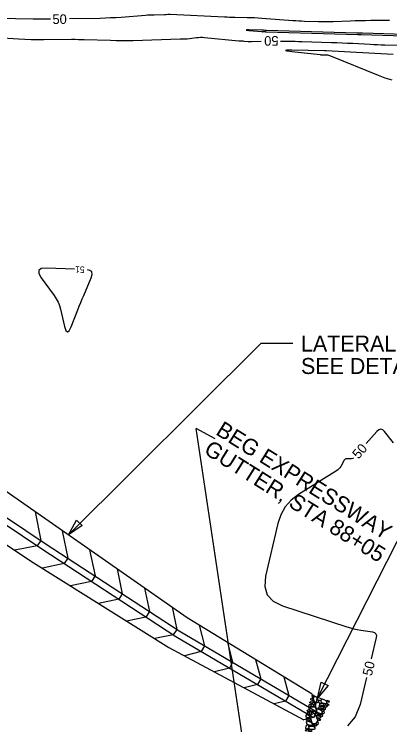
# Model space of a CAD drawing. Extents: x 2384780 to 2405861, y 547869 to 573706.
# Drawn here: x 2396925.5 to 2397042.8, y 553691.2 to 553913.3 of the extents above; entities that cross this region are included whole.
import ezdxf

# ---------------------------------------------------------------- set-up
doc = ezdxf.new("R2010")
doc.units = 0
for name, color, linetype in [('Breaklines', 7, 'Continuous'), ('Old_Level_5', 7, 'Continuous'), ('Old_Level_60', 7, 'Continuous'), ('Old_Level_61', 7, 'Continuous'), ('Sheet Plan CELL', 7, 'Continuous')]:
    doc.layers.add(name, color=color, linetype=linetype)

# ---------------------------------------------------------------- blocks, each defined once
blk = doc.blocks.new('RIPRAP')
at = {"layer": 'Breaklines'}
for points in [[(-0.002, -0.00625), (-0.00625, -0.00775), (-0.016, -0.0125), (-0.02, -0.00675), (-0.02, -0.003), (-0.008, 0.00275), (-0.002, -0.00025), (-0.002, -0.00625)], [(0.01825, -0.00325), (0.01375, -0.005), (0.00325, -0.00975), (0.00025, -0.00375), (0, 0), (0.01125, 0.005), (0.018, 0.00275), (0.01825, -0.00325)], [(-0.0305, -0.05975), (-0.035, -0.05625), (-0.0375, -0.0465), (-0.033, -0.042), (-0.02925, -0.042), (-0.02475, -0.05375), (-0.02675, -0.05825), (-0.0305, -0.05975)], [(-0.0345, -0.0215), (-0.0265, -0.01775), (-0.007, -0.01125), (0.00375, -0.02075), (0.003, -0.0315), (-0.02075, -0.03775), (-0.03225, -0.032), (-0.0345, -0.024)], [(-0.0275, -0.0395), (-0.023, -0.03925), (-0.014, -0.039), (-0.0115, -0.045), (-0.0115, -0.04875), (-0.0235, -0.049), (-0.0295, -0.04475), (-0.0275, -0.0395)], [(-0.0095, -0.039), (0.00025, -0.0365), (0.0205, -0.036), (0.02775, -0.0495), (0.024, -0.05775), (-0.00075, -0.05675), (-0.009, -0.0485), (-0.0095, -0.039)], [(0.012, -0.0355), (0.00825, -0.0295), (0.0035, -0.01775), (0.01025, -0.00925), (0.01825, -0.009), (0.0225, -0.027), (0.01875, -0.033), (0.012, -0.0355)], [(-0.0485, -0.08525), (-0.0425, -0.0835), (-0.03275, -0.0825), (-0.0305, -0.08925), (-0.03175, -0.0945), (-0.0445, -0.09325), (-0.049, -0.089), (-0.0485, -0.08525)], [(-0.03675, -0.07275), (-0.04075, -0.06825), (-0.04325, -0.0585), (-0.0395, -0.054), (-0.035, -0.054), (-0.031, -0.0665), (-0.033, -0.0705), (-0.03675, -0.07275)], [(-0.00025, -0.11525), (-0.0145, -0.10575), (-0.0355, -0.078), (-0.0255, -0.056), (-0.00975, -0.051), (0.01725, -0.08475), (0.01525, -0.10425), (0.002, -0.11775)], [(0.009, -0.07425), (0.0045, -0.07075), (0.00225, -0.061), (0.00625, -0.05625), (0.01, -0.057), (0.01425, -0.06825), (0.01275, -0.072), (0.009, -0.07425)], [(0.01975, -0.07925), (0.01525, -0.07475), (0.01375, -0.06525), (0.01725, -0.0605), (0.02175, -0.0605), (0.02575, -0.07325), (0.0235, -0.077), (0.01975, -0.07925)], [(0.02025, -0.07975), (0.02825, -0.07725), (0.04025, -0.077), (0.045, -0.08725), (0.042, -0.0935), (0.02475, -0.092), (0.02025, -0.0855), (0.02025, -0.07975)], [(0.03125, -0.0765), (0.0265, -0.073), (0.02425, -0.06325), (0.0285, -0.0585), (0.03225, -0.05925), (0.03625, -0.0705), (0.035, -0.07425), (0.03125, -0.0765)], [(-0.04975, -0.14825), (-0.05425, -0.14475), (-0.05675, -0.135), (-0.05225, -0.1305), (-0.0485, -0.1305), (-0.04375, -0.14225), (-0.046, -0.14675), (-0.04975, -0.14825)], [(-0.046, -0.12775), (-0.0505, -0.12425), (-0.053, -0.1145), (-0.0485, -0.11), (-0.04475, -0.11), (-0.04, -0.12175), (-0.04225, -0.12625), (-0.046, -0.12775)], [(-0.046, -0.1025), (-0.04025, -0.098), (-0.02675, -0.09375), (-0.02, -0.09975), (-0.02, -0.10575), (-0.03625, -0.11225), (-0.044, -0.1085), (-0.046, -0.1025)], [(-0.04275, -0.12825), (-0.03225, -0.126), (-0.012, -0.1275), (-0.00575, -0.1395), (-0.009, -0.15), (-0.033, -0.1485), (-0.04375, -0.13875), (-0.04275, -0.12825)], [(-0.023, -0.1195), (-0.02725, -0.12175), (-0.037, -0.126), (-0.041, -0.1195), (-0.041, -0.11625), (-0.029, -0.1115), (-0.02525, -0.1135), (-0.023, -0.1195)], [(-0.01575, -0.1245), (-0.02025, -0.12125), (-0.022, -0.11125), (-0.0185, -0.10675), (-0.014, -0.10675), (-0.00975, -0.1185), (-0.012, -0.123), (-0.01575, -0.1245)], [(-0.00575, -0.118), (0.00025, -0.1155), (0.0085, -0.1175), (0.0125, -0.12425), (0.01025, -0.128), (-0.00175, -0.12825), (-0.00575, -0.12175), (-0.00575, -0.118)], [(0.04, -0.14075), (0.03075, -0.14625), (0.009, -0.15575), (-0.004, -0.14175), (-0.00425, -0.132), (0.024, -0.123), (0.03825, -0.1285), (0.0425, -0.1405)], [(0.0225, -0.12), (0.0185, -0.11625), (0.01675, -0.10675), (0.0205, -0.102), (0.025, -0.102), (0.0285, -0.114), (0.02625, -0.11775), (0.0225, -0.12)], [(0.048, -0.1195), (0.04425, -0.12325), (0.036, -0.12575), (0.03, -0.122), (0.02975, -0.1155), (0.04175, -0.11375), (0.04775, -0.11575), (0.048, -0.1195)], [(0.03775, -0.114), (0.03325, -0.11025), (0.031, -0.1005), (0.035, -0.096), (0.03875, -0.09675), (0.043, -0.10775), (0.0415, -0.1115), (0.03775, -0.114)], [(-0.061, -0.17925), (-0.055, -0.17725), (-0.04525, -0.17625), (-0.043, -0.183), (-0.04425, -0.18825), (-0.057, -0.187), (-0.0615, -0.18275), (-0.061, -0.17925)], [(-0.04975, -0.17575), (-0.05375, -0.1705), (-0.05675, -0.16075), (-0.05225, -0.157), (-0.04875, -0.157), (-0.04375, -0.169), (-0.046, -0.1735), (-0.04975, -0.17575)], [(-0.032, -0.15425), (-0.03625, -0.15575), (-0.046, -0.158), (-0.0505, -0.15375), (-0.05075, -0.15075), (-0.041, -0.146), (-0.035, -0.14825), (-0.03275, -0.152)], [(-0.0355, -0.17625), (-0.037, -0.1725), (-0.04125, -0.16275), (-0.03525, -0.158), (-0.0315, -0.158), (-0.02675, -0.17075), (-0.031, -0.174), (-0.0355, -0.17625)], [(-0.012, -0.187), (-0.01875, -0.19075), (-0.033, -0.1935), (-0.039, -0.1875), (-0.039, -0.1815), (-0.02275, -0.17675), (-0.01525, -0.17875), (-0.012, -0.187)], [(-0.0215, -0.16975), (-0.02625, -0.1655), (-0.0285, -0.15575), (-0.024, -0.15125), (-0.02025, -0.15175), (-0.01625, -0.163), (-0.01775, -0.1675), (-0.0215, -0.16975)], [(0.00075, -0.15075), (0.0045, -0.15875), (0.011, -0.179), (0.0015, -0.18875), (-0.009, -0.189), (-0.01475, -0.16525), (-0.012, -0.153), (-0.0015, -0.1515)], [(0.01625, -0.174), (0.0125, -0.17075), (0.009, -0.16), (0.0135, -0.1555), (0.01725, -0.15625), (0.022, -0.168), (0.02075, -0.17175), (0.01625, -0.174)], [(0.0205, -0.15575), (0.0265, -0.15325), (0.03475, -0.15525), (0.03875, -0.162), (0.0365, -0.16575), (0.0245, -0.166), (0.0205, -0.1595), (0.0205, -0.15575)], [(0.04925, -0.17425), (0.044, -0.17875), (0.03525, -0.1805), (0.02975, -0.177), (0.0295, -0.171), (0.0415, -0.16925), (0.0475, -0.1705), (0.04925, -0.17425)], [(0.043, -0.162), (0.03825, -0.1585), (0.036, -0.14875), (0.04, -0.144), (0.04375, -0.14475), (0.048, -0.15575), (0.04675, -0.1595), (0.043, -0.162)], [(-0.06725, -0.1915), (-0.06125, -0.18975), (-0.0515, -0.18875), (-0.04925, -0.1955), (-0.0505, -0.20075), (-0.06325, -0.1995), (-0.06775, -0.19525), (-0.06725, -0.1915)], [(-0.064, -0.2115), (-0.058, -0.20975), (-0.04825, -0.20875), (-0.046, -0.2155), (-0.04725, -0.22075), (-0.06, -0.2195), (-0.0645, -0.21525), (-0.064, -0.2115)], [(-0.05075, -0.19675), (-0.0405, -0.195), (-0.021, -0.194), (-0.01375, -0.208), (-0.018, -0.21775), (-0.042, -0.21675), (-0.0505, -0.20725), (-0.05075, -0.19675)], [(-0.0115, -0.204), (-0.00425, -0.2025), (0.0085, -0.20225), (0.01275, -0.21275), (0.01125, -0.2185), (-0.0075, -0.21675), (-0.01225, -0.21075), (-0.0115, -0.204)], [(0.00625, -0.2035), (0.00175, -0.19975), (-0.001, -0.19), (0.0035, -0.1855), (0.00725, -0.1855), (0.012, -0.1975), (0.01, -0.202), (0.00625, -0.2035)], [(0.026, -0.18075), (0.03225, -0.18875), (0.03875, -0.20825), (0.02925, -0.219), (0.01875, -0.21675), (0.012, -0.193), (0.01575, -0.184), (0.026, -0.17925)], [(0.0335, -0.189), (0.0395, -0.18675), (0.04775, -0.18875), (0.0515, -0.1955), (0.04925, -0.19925), (0.03725, -0.1995), (0.0335, -0.19275), (0.0335, -0.189)], [(0.04325, -0.22375), (0.0385, -0.22025), (0.03625, -0.2105), (0.0405, -0.20575), (0.04425, -0.2065), (0.0485, -0.2175), (0.047, -0.22125), (0.04325, -0.22375)]]:
    blk.add_lwpolyline(points, dxfattribs=at)

msp = doc.modelspace()

# ---------------------------------------------------------------- linework, layer by layer
at = {"layer": 'Old_Level_5'}
for p, q in [((2396942.52454, 553750.60498), (2397002.58175, 553810.3725)), ((2397012.58175, 553810.3725), (2397002.58175, 553810.3725)), ((2396988.28117, 553780.56433), (2396982.30599, 553783.88912)), ((2397001.36258, 553656.91426), (2396982.30599, 553783.88912)), ((2397020.21625, 553699.5735), (2397058.77322, 553775.56062))]:
    msp.add_line(p, q, dxfattribs=at)
for points in [[(2396946.80674, 553753.47299), (2396942.52454, 553750.60498), (2396944.95332, 553755.1506)], [(2397023.58854, 553703.47083), (2397020.21625, 553699.5735), (2397021.3577, 553704.59929)]]:
    msp.add_lwpolyline(points, close=True, dxfattribs=at)
at = {"layer": 'Old_Level_60'}
for points in [[(2397050.84825, 553906.91), (2397034.313, 553907.4155), (2397034.20325, 553907.41825), (2397034.0935, 553907.42), (2397033.98375, 553907.4205), (2397033.87375, 553907.42), (2397033.515, 553907.4165), (2397033.43825, 553907.4155), (2397033.3615, 553907.41375), (2397033.2845, 553907.41175), (2397033.20775, 553907.40925), (2397032.8385, 553907.39525), (2397032.7595, 553907.393), (2397032.68025, 553907.392), (2397032.60125, 553907.39225), (2397032.52225, 553907.394), (2397004.312, 553908.2565), (2397004.1815, 553908.26125), (2397004.051, 553908.2675), (2397003.9205, 553908.27525), (2397003.79, 553908.28475), (2397003.36425, 553908.3175), (2397003.273, 553908.324), (2397003.18175, 553908.32875), (2397003.0905, 553908.33225), (2397002.999, 553908.3345), (2396998.8355, 553908.39975), (2396998.18175, 553908.4015), (2396997.96275, 553908.37925), (2396998.178, 553908.33325), (2396998.828, 553908.26325)], [(2396998.828, 553908.26325), (2397002.875, 553907.88125), (2397002.8995, 553907.879), (2397002.92425, 553907.877), (2397002.949, 553907.875), (2397002.9735, 553907.87325), (2397003.05425, 553907.86775), (2397003.0715, 553907.86675), (2397003.089, 553907.86625), (2397003.10625, 553907.86625), (2397003.1235, 553907.8665), (2397003.351, 553907.875), (2397003.39975, 553907.8765), (2397003.4485, 553907.8775), (2397003.49725, 553907.8775), (2397003.546, 553907.877), (2397003.85025, 553907.87175), (2397003.9155, 553907.8705), (2397003.98075, 553907.86925), (2397004.04575, 553907.8675), (2397004.111, 553907.8655), (2397032.79325, 553906.98875), (2397032.8975, 553906.98525), (2397033.00175, 553906.981), (2397033.106, 553906.9765), (2397033.21025, 553906.971), (2397033.55075, 553906.95275), (2397033.62375, 553906.949), (2397033.6965, 553906.94575), (2397033.7695, 553906.94275), (2397033.8425, 553906.94025), (2397050.754, 553906.42325)], [(2397043.813, 553900.72125), (2397022.935, 553901.84925), (2397022.8855, 553901.85175), (2397022.83625, 553901.854), (2397022.78675, 553901.85575), (2397022.73725, 553901.8575), (2397022.5755, 553901.8625), (2397022.54075, 553901.8635), (2397022.50625, 553901.86425), (2397022.4715, 553901.865), (2397022.437, 553901.86575), (2397012.217, 553902.04175), (2397010.70675, 553902.04475), (2397010.1995, 553901.9845), (2397010.695, 553901.86075), (2397012.19375, 553901.67375), (2397021.07825, 553900.70225), (2397021.3035, 553900.67975), (2397021.529, 553900.6615), (2397021.75475, 553900.6475), (2397021.98075, 553900.63775)], [(2397021.98075, 553900.63775), (2397023.0365, 553900.602), (2397023.3565, 553900.57725), (2397023.67075, 553900.5245), (2397023.979, 553900.44375), (2397024.28125, 553900.3355), (2397039.1395, 553894.2575), (2397041.28375, 553893.46625), (2397043.4675, 553892.83025)], [(2396944.3955, 553833.59025), (2396935.58775, 553833.94375), (2396934.00125, 553833.8135), (2396933.20275, 553833.26375), (2396933.1925, 553832.29425), (2396933.97025, 553830.9055), (2396938.033, 553825.36325), (2396938.6825, 553824.37925), (2396939.225, 553823.346), (2396939.66025, 553822.263), (2396939.98825, 553821.1305)], [(2396939.98825, 553821.1305), (2396941.27, 553815.7305), (2396941.69075, 553814.482), (2396942.16825, 553814.042), (2396942.703, 553814.41075), (2396943.2945, 553815.588), (2396945.38325, 553820.9175), (2396945.83525, 553822.05775), (2396946.2965, 553823.194), (2396946.767, 553824.32675), (2396947.24675, 553825.4555), (2396949.618, 553830.9745), (2396949.90175, 553832.01575), (2396949.737, 553832.7745), (2396949.12375, 553833.25025), (2396948.38725, 553833.384)]]:
    msp.add_lwpolyline(points, dxfattribs=at)
at = {"layer": 'Old_Level_61'}
for points in [[(2397042.7355, 553911.37425), (2397036.84925, 553911.316), (2397035.2365, 553911.29425), (2397033.62425, 553911.2615), (2397032.01225, 553911.2175), (2397030.4005, 553911.16225), (2397025.0915, 553910.962), (2397023.95375, 553910.92875), (2397022.816, 553910.915), (2397021.67825, 553910.92075), (2397020.5405, 553910.94575), (2397016.211, 553911.07825), (2397015.2835, 553911.112), (2397014.3565, 553911.1565), (2397013.43025, 553911.21175), (2397012.5045, 553911.27775), (2397002.892, 553912.02), (2397001.729, 553912.101), (2397000.5655, 553912.16375), (2396999.40075, 553912.209), (2396998.2355, 553912.23625), (2396994.42725, 553912.29575), (2396993.61125, 553912.31175), (2396992.7955, 553912.33425), (2396991.98, 553912.363), (2396991.1645, 553912.398), (2396974.22325, 553913.19425), (2396974.04775, 553913.19975), (2396973.8725, 553913.20025), (2396973.69725, 553913.19525), (2396973.52225, 553913.185), (2396972.95025, 553913.143), (2396972.8275, 553913.135), (2396972.705, 553913.1285), (2396972.58225, 553913.12375), (2396972.45925, 553913.12075), (2396969.24325, 553913.06275), (2396968.55425, 553913.04525), (2396967.86575, 553913.01775), (2396967.17775, 553912.98), (2396966.4905, 553912.93225), (2396958.88625, 553912.34725), (2396957.25625, 553912.23325), (2396955.625, 553912.142), (2396953.99275, 553912.07375), (2396952.3595, 553912.02825), (2396942.845, 553911.8295)], [(2396936.846, 553911.778), (2396934.04275, 553911.736), (2396933.40075, 553911.7295), (2396932.75875, 553911.7285), (2396932.11675, 553911.73325), (2396931.475, 553911.7435), (2396920.322, 553911.97475)], [(2396913.6965, 553906.491), (2396926.8805, 553905.62175), (2396928.85625, 553905.51075), (2396930.83275, 553905.43825), (2396932.8105, 553905.40425), (2396934.78925, 553905.4085), (2396943.4555, 553905.51225), (2396943.7405, 553905.51325), (2396944.0255, 553905.509), (2396944.31025, 553905.49975), (2396944.595, 553905.4855), (2396945.56175, 553905.42825), (2396945.7425, 553905.4195), (2396945.9235, 553905.41475), (2396946.1045, 553905.414), (2396946.2855, 553905.4175), (2396946.877, 553905.43525), (2396947.00375, 553905.438), (2396947.1305, 553905.43875), (2396947.25725, 553905.4375), (2396947.384, 553905.4345), (2396955.629, 553905.1625), (2396957.396, 553905.118), (2396959.16275, 553905.10175), (2396960.92975, 553905.11325), (2396962.69675, 553905.1525), (2396977.38475, 553905.59625), (2396977.59925, 553905.60125), (2396977.814, 553905.60375), (2396978.02875, 553905.60375), (2396978.2435, 553905.601), (2396978.945, 553905.5875), (2396979.09525, 553905.5875), (2396979.245, 553905.59325), (2396979.3945, 553905.60475), (2396979.54375, 553905.622), (2396982.4555, 553906.01525), (2396983.08, 553906.0815), (2396983.705, 553906.112), (2396984.33075, 553906.10675), (2396984.95725, 553906.0655), (2396995.695, 553905.05175), (2396996.0865, 553905.016), (2396996.478, 553904.98275), (2396996.86975, 553904.95225), (2396997.26175, 553904.92425), (2396998.5425, 553904.8365), (2396998.817, 553904.8215), (2396999.0915, 553904.8135), (2396999.36625, 553904.813), (2396999.64125, 553904.8195), (2397002.69375, 553904.93375)], [(2397008.6925, 553904.9455), (2397011.17375, 553904.90275), (2397012.2085, 553904.88325), (2397013.24325, 553904.86025), (2397014.278, 553904.83375), (2397015.3125, 553904.80375), (2397024.6085, 553904.5195), (2397026.2635, 553904.46425), (2397027.91825, 553904.399), (2397029.5725, 553904.32425), (2397031.22625, 553904.23975), (2397036.62825, 553903.94775), (2397037.786, 553903.88875), (2397038.94375, 553903.83625), (2397040.10225, 553903.79075), (2397041.26075, 553903.752), (2397046.3185, 553903.59725)], [(2397043.946, 553779.33425), (2397041.18375, 553782.85875), (2397040.587, 553783.42925), (2397039.98075, 553783.62975), (2397039.365, 553783.46075), (2397038.7395, 553782.922), (2397035.4475, 553779.142)], [(2397031.4765, 553774.648), (2397031.214, 553774.4905), (2397030.89625, 553774.3875), (2397030.54725, 553774.353), (2397029.35575, 553774.353), (2397029.11625, 553774.3255), (2397028.9085, 553774.24275), (2397028.7325, 553774.10475), (2397028.5885, 553773.9115), (2397027.4675, 553771.98275), (2397027.20675, 553771.5895), (2397026.90475, 553771.23575), (2397026.56175, 553770.922), (2397026.1775, 553770.648), (2397014.3045, 553763.19225), (2397011.99325, 553761.4285), (2397010.14775, 553759.33275), (2397008.768, 553756.905), (2397007.85375, 553754.145), (2397004.03125, 553737.72575), (2397003.74375, 553734.507), (2397004.5195, 553731.88725), (2397006.3585, 553729.8665), (2397009.26075, 553728.44525), (2397029.4255, 553721.85725), (2397030.49325, 553721.53175), (2397031.57125, 553721.2495), (2397032.65975, 553721.01025), (2397033.7585, 553720.81425), (2397037.365, 553720.24425), (2397038.01825, 553720.04225), (2397038.4325, 553719.68075), (2397038.608, 553719.1595), (2397038.54425, 553718.47875), (2397036.9565, 553711.8825)], [(2397035.5525, 553706.049), (2397033.5165, 553697.5905), (2397031.99825, 553693.6695), (2397029.5985, 553690.8585)]]:
    msp.add_lwpolyline(points, dxfattribs=at)
at = {"layer": 'Sheet Plan CELL'}
for points in [[(2396749.4195, 553875.51975), (2396806.43775, 553833.428), (2396850.477, 553804.3445), (2396892.2435, 553776.7555), (2396935.22775, 553747.93325), (2396977.01375, 553720.5565), (2397019.9875, 553695.26325)], [(2396749.744, 553875.28025), (2396806.43775, 553833.428), (2396850.477, 553804.3445), (2396892.2435, 553776.7555), (2396935.22775, 553747.93325), (2396977.01375, 553720.5565), (2397019.9875, 553695.26325)], [(2396748.55625, 553873.67125), (2396805.292, 553831.788), (2396849.37475, 553802.67575), (2396891.1355, 553775.0905), (2396934.12275, 553746.26625), (2396975.958, 553718.85725), (2397018.973, 553693.53975)], [(2397018.5455, 553700.83075), (2396979.573, 553724.677), (2396938.485, 553753.28875), (2396897.44975, 553781.98575), (2396851.35375, 553811.66875), (2396810.63575, 553841.2445), (2396770.2895, 553871.478)], [(2396744.19875, 553865.95975), (2396802.84475, 553827.45725), (2396846.81275, 553798.39725), (2396888.409, 553770.53725), (2396931.471, 553741.99775), (2396973.80325, 553715.38875), (2397015.99425, 553692.74425)], [(2396932.05775, 553757.7835), (2396933.8135, 553748.8815), (2396933.8135, 553748.8815), (2396933.8135, 553748.8815), (2396932.68125, 553747.193), (2396925.70725, 553745.81775)], [(2396940.50875, 553751.8795), (2396942.2955, 553743.30275), (2396942.2955, 553743.30275), (2396942.2955, 553743.30275), (2396941.18125, 553741.60225), (2396934.361, 553740.18125)], [(2396949.086, 553745.90675), (2396950.7875, 553737.739), (2396950.7875, 553737.739), (2396950.7875, 553737.739), (2396949.67325, 553736.0385), (2396943.12275, 553734.67375)], [(2396957.663, 553739.934), (2396959.2795, 553732.17525), (2396959.2795, 553732.17525), (2396959.2795, 553732.17525), (2396958.1655, 553730.47475), (2396951.88475, 553729.16625)], [(2396966.2405, 553733.96125), (2396967.7715, 553726.61175), (2396967.7715, 553726.61175), (2396967.7715, 553726.61175), (2396966.6575, 553724.91125), (2396960.64625, 553723.65875)], [(2396974.8175, 553727.9885), (2396976.2635, 553721.048), (2396976.2635, 553721.048), (2396976.2635, 553721.048), (2396975.1495, 553719.3475), (2396969.40825, 553718.1515)], [(2396983.29725, 553722.39825), (2396984.99025, 553715.86175), (2396984.99025, 553715.86175), (2396984.99025, 553715.86175), (2396983.959, 553714.10975), (2396978.71625, 553712.752)], [(2396992.10925, 553717.00625), (2396993.7395, 553710.71225), (2396993.7395, 553710.71225), (2396993.7395, 553710.71225), (2396992.70825, 553708.96025), (2396988.0355, 553707.75)], [(2397000.92125, 553711.6145), (2397002.48875, 553705.5625), (2397002.48875, 553705.5625), (2397002.48875, 553705.5625), (2397001.4575, 553703.8105), (2396997.35525, 553702.748)], [(2397009.7335, 553706.2225), (2397011.238, 553700.413), (2397011.238, 553700.413), (2397011.238, 553700.413), (2397010.207, 553698.661), (2397006.67475, 553697.74625)], [(2397018.5455, 553700.83075), (2397019.9875, 553695.26325), (2397019.9875, 553695.26325), (2397019.9875, 553695.26325), (2397018.95625, 553693.51125), (2397015.99425, 553692.74425)]]:
    msp.add_lwpolyline(points, dxfattribs=at)

# ---------------------------------------------------------------- block references
at = {"layer": 'Old_Level_5', "xscale": 49.99999999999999, "yscale": 50.00000000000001, "rotation": 160.98255822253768}
msp.add_blockref('RIPRAP', (2397017.35275, 553689.30875), dxfattribs=at)

# ---------------------------------------------------------------- texts
at = {"layer": 'Old_Level_5'}
for s, p in [('LATERAL BASE DITCH', (2397015.08175, 553807.8725)), ('SEE DETAIL B', (2397015.08175, 553800.8725))]:
    msp.add_text(s, height=4.9999995, dxfattribs=at).set_placement(p)
for s, p in [('BEG EXPRESSWAY', (2396988.15561, 553782.15175)), ('GUTTER, STA 88+05', (2396984.43601, 553776.22178))]:
    msp.add_text(s, height=4.9999995, rotation=327.9018218, dxfattribs=at).set_placement(p)
at = {"layer": 'Old_Level_60'}
msp.add_text('51', height=2, rotation=177.0415972, dxfattribs=at).set_placement((2396947.57775, 553834.45025))
at = {"layer": 'Old_Level_61'}
for rotation, p in [(0.4915917, (2396937.4965, 553910.2465)), (180.110825, (2397008.052, 553906.49725)), (48.5353667, (2397033.03725, 553774.1165)), (76.4659889, (2397037.16025, 553706.31825))]:
    msp.add_text('50', height=3, rotation=rotation, dxfattribs=at).set_placement(p)

doc.saveas('drawing.dxf')
